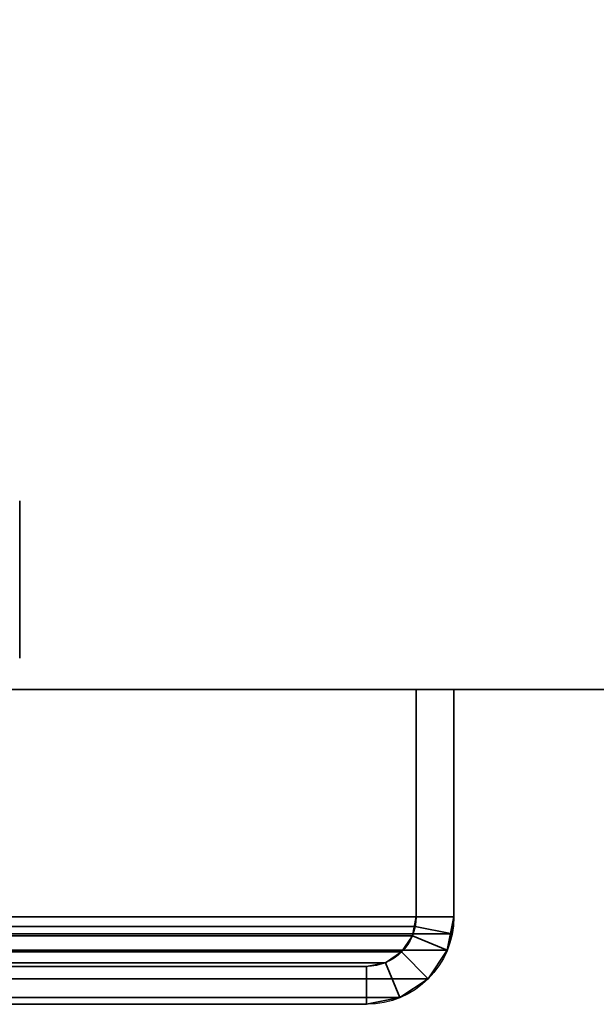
# Model space of a CAD drawing. Header units: millimetres. Extents: x -488 to 6688, y -115 to 115.
# Tile 453 of 656: x 339 to 358, y -25 to 6. Entities that reach past the tile are written whole.
import ezdxf

# ---------------------------------------------------------------- set-up
doc = ezdxf.new("R2010")
doc.units = ezdxf.units.MM
doc.layers.add('151', color=7, linetype='Continuous', true_color=0xffffff)

# ---------------------------------------------------------------- blocks, each defined once
blk = doc.blocks.new('UG_SURFACE_001')
at = {"layer": '151', "color": 252, "linetype": 'Continuous', "lineweight": 35}
for points in [[(487.5, -15, 2194.25), (487.5, 115, 2194.25), (-487.5, 115, 2194.25), (-487.5, -15, 2194.25)], [(337.5, -15, -10.75), (337.5, 115, -10.75), (487.5, 115, -10.75), (487.5, -15, -10.75)], [(487.5, -15, 2194.25), (-487.5, -15, 2194.25), (-337.5, -15, 2044.25), (337.5, -15, 2044.25)], [(337.5, -15, 2044.25), (337.5, -15, -10.75), (487.5, -15, -10.75), (487.5, -15, 2194.25)]]:
    blk.add_3dface(points, dxfattribs=at)
blk = doc.blocks.new('UG_SURFACE_065')
at = {"layer": '151', "color": 252, "linetype": 'Continuous', "lineweight": 35}
for points in [[(-353, -15, 2060.25), (353, -15, 2060.25), (351.8, -15, 2059.05), (-351.8, -15, 2059.05)], [(-353, -15, 2060.25), (-353, -22.22, 2060.25), (353, -22.22, 2060.25), (353, -15, 2060.25)], [(-351.8, -15, 2059.05), (351.8, -15, 2059.05), (351.8, -22.22, 2059.05), (-351.8, -22.22, 2059.05)], [(351.8, -22.22, 2059.05), (351.8, -15, 2059.05), (353, -15, 2060.25), (353, -22.22, 2060.25)], [(352.947, -22.762, 2060.197), (-353, -22.22, 2060.25), (-352.947, -22.762, 2060.197)], [(352.947, -22.762, 2060.197), (353, -22.22, 2060.25), (-353, -22.22, 2060.25)], [(-351.8, -22.22, 2059.05), (351.8, -22.22, 2059.05), (351.77, -22.528, 2059.02)], [(-351.77, -22.528, 2059.02), (-351.8, -22.22, 2059.05), (351.77, -22.528, 2059.02)], [(353, -22.22, 2060.25), (352.947, -22.762, 2060.197), (351.77, -22.528, 2059.02), (351.8, -22.22, 2059.05)], [(-352.947, -22.762, 2060.197), (-352.788, -23.284, 2060.038), (352.788, -23.284, 2060.038), (352.947, -22.762, 2060.197)], [(351.77, -22.528, 2059.02), (351.68, -22.825, 2058.93), (-351.68, -22.825, 2058.93), (-351.77, -22.528, 2059.02)], [(351.337, -23.337, 2058.587), (-351.337, -23.337, 2058.587), (-351.68, -22.825, 2058.93), (351.68, -22.825, 2058.93)], [(352.788, -23.284, 2060.038), (352.186, -24.186, 2059.436), (351.337, -23.337, 2058.587), (351.68, -22.825, 2058.93)], [(352.947, -22.762, 2060.197), (352.788, -23.284, 2060.038), (351.68, -22.825, 2058.93), (351.77, -22.528, 2059.02)], [(352.788, -23.284, 2060.038), (-352.788, -23.284, 2060.038), (-352.186, -24.186, 2059.436), (352.186, -24.186, 2059.436)], [(350.825, -23.68, 2058.075), (-350.825, -23.68, 2058.075), (-351.337, -23.337, 2058.587), (351.337, -23.337, 2058.587)], [(350.825, -23.68, 2058.075), (351.337, -23.337, 2058.587), (352.186, -24.186, 2059.436), (351.284, -24.788, 2058.534)], [(350.22, -23.8, 2057.47), (-350.22, -23.8, 2057.47), (-350.825, -23.68, 2058.075), (350.825, -23.68, 2058.075)], [(350.22, -23.8, 2057.47), (350.825, -23.68, 2058.075), (351.284, -24.788, 2058.534), (350.22, -25, 2057.47)], [(-350.22, -23.8, 2057.47), (350.22, -23.8, 2057.47), (315.78, -23.8, 2023.03), (-315.78, -23.8, 2023.03)], [(315.78, -23.8, 2023.03), (350.22, -23.8, 2057.47), (350.22, -25, 2057.47), (315.78, -25, 2023.03)], [(352.186, -24.186, 2059.436), (-352.186, -24.186, 2059.436), (-351.284, -24.788, 2058.534), (351.284, -24.788, 2058.534)], [(351.284, -24.788, 2058.534), (-351.284, -24.788, 2058.534), (-350.22, -25, 2057.47), (350.22, -25, 2057.47)], [(-350.22, -25, 2057.47), (-315.78, -25, 2023.03), (315.78, -25, 2023.03), (350.22, -25, 2057.47)]]:
    blk.add_3dface(points, dxfattribs=at)
blk = doc.blocks.new('UG_SURFACE_066')
at = {"layer": '151', "color": 252, "linetype": 'Continuous', "lineweight": 35}
for points in [[(353, -15, 2060.25), (353, -15, -10.75), (351.8, -15, -10.75), (351.8, -15, 2059.05)], [(351.8, -15, 2059.05), (351.8, -15, -10.75), (351.8, -22.22, -10.75), (351.8, -22.22, 2059.05)], [(351.8, -22.22, -10.75), (351.8, -15, -10.75), (353, -15, -10.75), (353, -22.22, -10.75)], [(353, -22.22, 2060.25), (353, -15, 2060.25), (351.8, -15, 2059.05), (351.8, -22.22, 2059.05)], [(353, -15, 2060.25), (353, -22.22, 2060.25), (353, -22.22, -10.75), (353, -15, -10.75)], [(351.8, -22.22, -10.75), (351.68, -22.825, -10.75), (351.68, -22.825, 2058.93)], [(351.68, -22.825, 2058.93), (351.77, -22.528, 2059.02), (351.8, -22.22, -10.75)], [(353, -22.22, -10.75), (352.788, -23.284, -10.75), (351.68, -22.825, -10.75), (351.8, -22.22, -10.75)], [(351.77, -22.528, 2059.02), (351.8, -22.22, 2059.05), (351.8, -22.22, -10.75)], [(351.8, -22.22, 2059.05), (351.77, -22.528, 2059.02), (352.947, -22.762, 2060.197), (353, -22.22, 2060.25)], [(353, -22.22, -10.75), (352.947, -22.762, 2060.197), (352.788, -23.284, 2060.038)], [(352.788, -23.284, 2060.038), (352.788, -23.284, -10.75), (353, -22.22, -10.75)], [(353, -22.22, -10.75), (353, -22.22, 2060.25), (352.947, -22.762, 2060.197)], [(351.68, -22.825, 2058.93), (351.68, -22.825, -10.75), (351.337, -23.337, -10.75), (351.337, -23.337, 2058.587)], [(352.788, -23.284, -10.75), (352.186, -24.186, -10.75), (351.337, -23.337, -10.75), (351.68, -22.825, -10.75)], [(351.68, -22.825, 2058.93), (351.337, -23.337, 2058.587), (352.186, -24.186, 2059.436), (352.788, -23.284, 2060.038)], [(351.77, -22.528, 2059.02), (351.68, -22.825, 2058.93), (352.788, -23.284, 2060.038), (352.947, -22.762, 2060.197)], [(351.337, -23.337, 2058.587), (351.337, -23.337, -10.75), (350.825, -23.68, -10.75), (350.825, -23.68, 2058.075)], [(350.825, -23.68, -10.75), (351.337, -23.337, -10.75), (352.186, -24.186, -10.75), (351.284, -24.788, -10.75)], [(351.284, -24.788, 2058.534), (352.186, -24.186, 2059.436), (351.337, -23.337, 2058.587), (350.825, -23.68, 2058.075)], [(352.186, -24.186, 2059.436), (352.186, -24.186, -10.75), (352.788, -23.284, -10.75), (352.788, -23.284, 2060.038)], [(350.825, -23.68, 2058.075), (350.825, -23.68, -10.75), (350.22, -23.8, -10.75), (350.22, -23.8, 2057.47)], [(350.22, -23.8, -10.75), (350.825, -23.68, -10.75), (351.284, -24.788, -10.75), (350.22, -25, -10.75)], [(350.22, -25, 2057.47), (351.284, -24.788, 2058.534), (350.825, -23.68, 2058.075), (350.22, -23.8, 2057.47)], [(350.22, -23.8, 2057.47), (350.22, -23.8, -10.75), (315.78, -23.8, -10.75), (315.78, -23.8, 2023.03)], [(350.22, -25, -10.75), (315.78, -25, -10.75), (315.78, -23.8, -10.75), (350.22, -23.8, -10.75)], [(350.22, -23.8, 2057.47), (315.78, -23.8, 2023.03), (315.78, -25, 2023.03), (350.22, -25, 2057.47)], [(351.284, -24.788, 2058.534), (351.284, -24.788, -10.75), (352.186, -24.186, -10.75), (352.186, -24.186, 2059.436)], [(350.22, -25, 2057.47), (315.78, -25, 2023.03), (315.78, -25, -10.75), (350.22, -25, -10.75)], [(350.22, -25, 2057.47), (350.22, -25, -10.75), (351.284, -24.788, -10.75), (351.284, -24.788, 2058.534)]]:
    blk.add_3dface(points, dxfattribs=at)

msp = doc.modelspace()

# ---------------------------------------------------------------- linework, layer by layer
at = {"layer": '151', "color": 251, "linetype": 'Continuous', "lineweight": -3, "true_color": 0x636466}
for p, q in [((-487.5, -15, 2194.25), (487.5, -15, 2194.25)), ((353, -15, 2060.25), (-353, -15, 2060.25)), ((351.8, -15, 2059.05), (-351.8, -15, 2059.05)), ((337.5, -15, -10.75), (487.5, -15, -10.75)), ((351.8, -15, -10.75), (353, -15, -10.75)), ((351.8, -15, 2059.05), (351.8, -22.22, 2059.05)), ((353, -15, 2060.25), (351.8, -15, 2059.05)), ((351.8, -15, -10.75), (351.8, -22.22, -10.75)), ((353, -15, 2060.25), (351.8, -15, 2059.05)), ((351.8, -15, 2059.05), (351.8, -22.22, 2059.05)), ((351.8, -15, -10.75), (351.8, -15, 2059.05)), ((353, -15, -10.75), (353, -22.22, -10.75)), ((353, -15, 2060.25), (353, -22.22, 2060.25)), ((353, -15, 2060.25), (353, -22.22, 2060.25)), ((353, -15, -10.75), (353, -15, 2060.25)), ((353, -22.22, 2060.25), (-353, -22.22, 2060.25)), ((351.8, -22.22, 2059.05), (-351.8, -22.22, 2059.05)), ((351.8, -22.22, -10.75), (351.8, -22.22, 2059.05)), ((353, -22.22, -10.75), (353, -22.22, 2060.25)), ((350.22, -23.8, 2057.47), (-350.22, -23.8, 2057.47)), ((350.22, -23.8, -10.75), (315.78, -23.8, -10.75)), ((350.22, -23.8, 2057.47), (315.78, -23.8, 2023.03)), ((350.22, -23.8, 2057.47), (315.78, -23.8, 2023.03)), ((350.22, -23.8, -10.75), (350.22, -23.8, 2057.47)), ((350.22, -25, 2057.47), (-350.22, -25, 2057.47)), ((350.22, -25, 2057.47), (315.78, -25, 2023.03)), ((350.22, -25, -10.75), (315.78, -25, -10.75)), ((350.22, -25, 2057.47), (315.78, -25, 2023.03)), ((350.22, -25, -10.75), (350.22, -25, 2057.47))]:
    msp.add_line(p, q, dxfattribs=at)
at = {"layer": '151', "color": 251, "linetype": 'Continuous', "lineweight": -3, "true_color": 0x636466, "extrusion": (1, 0, 0)}
for centre in [(-11.5, 1511.75, 339.2), (-11.5, 326.75, 339.2), (-11.5, 1761.75, 339.2)]:
    msp.add_circle(centre, 2.5, dxfattribs=at)
at = {"layer": '151', "color": 251, "linetype": 'Continuous', "lineweight": -3, "true_color": 0x636466, "extrusion": (0, 0, -1)}
for radius in [2.78, 1.58]:
    msp.add_arc((-350.22, -22.22, 10.75), radius, 180, 270, dxfattribs=at)
at = {"layer": '151', "color": 251, "linetype": 'Continuous', "lineweight": -3, "true_color": 0x636466, "extrusion": (0.707107, 6.12323e-17, -0.707107)}
for major_axis, start_param, end_param in [((1.58, 0, 1.58), 0, 1.570796), ((-2.78, 0, -2.78), 3.141593, 4.712389), ((2.78, 0, 2.78), 0, 1.570796), ((-1.58, 0, -1.58), 3.141593, 4.712389)]:
    msp.add_ellipse((350.22, -22.22, 2057.47), major_axis=major_axis, ratio=0.707107, start_param=start_param, end_param=end_param, dxfattribs=at)

# ---------------------------------------------------------------- block references
at = {"layer": '151', "color": 251, "linetype": 'Continuous', "lineweight": -3, "true_color": 0x636466}
for name in ['UG_SURFACE_001', 'UG_SURFACE_065', 'UG_SURFACE_066']:
    msp.add_blockref(name, (0, 0), dxfattribs=at)

doc.saveas('drawing.dxf')
